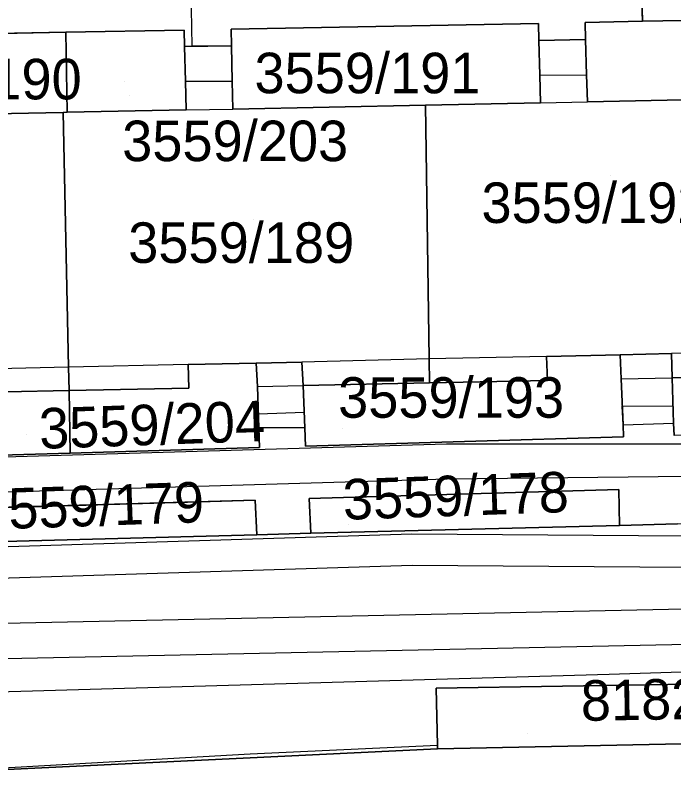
# Model space of a CAD drawing. Extents: x -264070 to -262271, y -1238894 to -1238141.
# Drawn here: x -262601.71 to -262569.19, y -1238359.92 to -1238322.58 of the extents above; entities that cross this region are included whole.
import ezdxf

# ---------------------------------------------------------------- set-up
doc = ezdxf.new("R2010")
doc.units = 0
for name, color, linetype in [('body_kn', 7, 'Continuous'), ('kladpar_druhypozemkov', 7, 'Continuous'), ('kladpar_hranice', 7, 'Continuous'), ('kladpar_parcelnecisla', 7, 'Continuous'), ('kladpar_plochy', 7, 'Continuous'), ('kladpar_sipky', 7, 'Continuous'), ('tarchy_linie', 7, 'Continuous'), ('zappar_hrandruhpozemk', 7, 'Continuous')]:
    doc.layers.add(name, color=color, linetype=linetype)

msp = doc.modelspace()

# ---------------------------------------------------------------- linework, layer by layer
at = {"layer": 'body_kn'}
for p, q in [((-262570.74, -1238322.89), (-262570.74, -1238322.89)), ((-262591.05, -1238323.28), (-262591.05, -1238323.28)), ((-262575.88, -1238322.99), (-262575.88, -1238322.99)), ((-262575.88, -1238322.99), (-262575.88, -1238322.99)), ((-262573.57, -1238322.95), (-262573.57, -1238322.95)), ((-262599.2, -1238323.43), (-262599.2, -1238323.43)), ((-262599.2, -1238323.43), (-262599.2, -1238323.43)), ((-262593.37, -1238323.32), (-262593.37, -1238323.32)), ((-262593.37, -1238323.32), (-262593.37, -1238323.32)), ((-262575.86, -1238323.83), (-262575.86, -1238323.83)), ((-262573.55, -1238323.78), (-262573.55, -1238323.78)), ((-262593.35, -1238324.14), (-262593.35, -1238324.14)), ((-262592.97, -1238324.12), (-262592.97, -1238324.12)), ((-262591.03, -1238324.1), (-262591.03, -1238324.1)), ((-262591.03, -1238324.1), (-262591.03, -1238324.1)), ((-262593.3, -1238325.85), (-262593.3, -1238325.85)), ((-262593.3, -1238325.85), (-262593.3, -1238325.85)), ((-262591, -1238325.85), (-262591, -1238325.85)), ((-262575.81, -1238325.55), (-262575.81, -1238325.55)), ((-262575.81, -1238325.55), (-262575.81, -1238325.55)), ((-262573.5, -1238325.53), (-262573.5, -1238325.53)), ((-262581.45, -1238327.02), (-262581.45, -1238327.02)), ((-262575.77, -1238326.91), (-262575.77, -1238326.91)), ((-262575.77, -1238326.91), (-262575.77, -1238326.91)), ((-262573.46, -1238326.86), (-262573.46, -1238326.86)), ((-262599.33, -1238327.39), (-262599.33, -1238327.39)), ((-262599.14, -1238327.38), (-262599.14, -1238327.38)), ((-262593.26, -1238327.26), (-262593.26, -1238327.26)), ((-262593.26, -1238327.26), (-262593.26, -1238327.26)), ((-262590.97, -1238327.22), (-262590.97, -1238327.22)), ((-262571.85, -1238339.34), (-262571.85, -1238339.34)), ((-262569.31, -1238339.28), (-262569.31, -1238339.28)), ((-262587.56, -1238339.7), (-262587.56, -1238339.7)), ((-262581.27, -1238339.55), (-262581.27, -1238339.55)), ((-262581.27, -1238339.55), (-262581.27, -1238339.55)), ((-262575.48, -1238339.42), (-262575.48, -1238339.42)), ((-262575.48, -1238339.42), (-262575.48, -1238339.42)), ((-262599.07, -1238339.95), (-262599.07, -1238339.95)), ((-262599.07, -1238339.95), (-262599.07, -1238339.95)), ((-262593.17, -1238339.82), (-262593.17, -1238339.82)), ((-262593.17, -1238339.82), (-262593.17, -1238339.82)), ((-262589.81, -1238339.75), (-262589.81, -1238339.75)), ((-262581.26, -1238340.73), (-262581.26, -1238340.73)), ((-262575.43, -1238340.61), (-262575.43, -1238340.61)), ((-262575.43, -1238340.61), (-262575.43, -1238340.61)), ((-262571.79, -1238340.53), (-262571.79, -1238340.53)), ((-262571.79, -1238340.53), (-262571.79, -1238340.53)), ((-262569.28, -1238340.48), (-262569.28, -1238340.48)), ((-262599.04, -1238341.1), (-262599.04, -1238341.1)), ((-262599.04, -1238341.1), (-262599.04, -1238341.1)), ((-262593.13, -1238340.99), (-262593.13, -1238340.99)), ((-262593.13, -1238340.99), (-262593.13, -1238340.99)), ((-262589.75, -1238340.9), (-262589.75, -1238340.9)), ((-262589.75, -1238340.9), (-262589.75, -1238340.9)), ((-262587.49, -1238340.86), (-262587.49, -1238340.86)), ((-262571.74, -1238341.88), (-262571.74, -1238341.88)), ((-262569.24, -1238341.86), (-262569.24, -1238341.86)), ((-262589.7, -1238342.25), (-262589.7, -1238342.25)), ((-262587.44, -1238342.18), (-262587.44, -1238342.18)), ((-262589.68, -1238342.94), (-262589.68, -1238342.94)), ((-262587.41, -1238342.94), (-262587.41, -1238342.94)), ((-262587.41, -1238342.94), (-262587.41, -1238342.94)), ((-262571.7, -1238342.8), (-262571.7, -1238342.8)), ((-262571.7, -1238342.8), (-262571.7, -1238342.8)), ((-262569.21, -1238342.72), (-262569.21, -1238342.72)), ((-262571.68, -1238343.39), (-262571.68, -1238343.39)), ((-262580.42, -1238343.73), (-262580.42, -1238343.73)), ((-262589.64, -1238343.92), (-262589.64, -1238343.92)), ((-262587.37, -1238343.85), (-262587.37, -1238343.85)), ((-262598.99, -1238344.2), (-262598.99, -1238344.2)), ((-262580.38, -1238345.48), (-262580.38, -1238345.48)), ((-262571.91, -1238345.99), (-262571.91, -1238345.99)), ((-262571.91, -1238345.99), (-262571.91, -1238345.99)), ((-262587.2, -1238346.43), (-262587.2, -1238346.43)), ((-262589.86, -1238346.51), (-262589.86, -1238346.51)), ((-262589.86, -1238346.51), (-262589.86, -1238346.51)), ((-262571.88, -1238347.76), (-262571.88, -1238347.76)), ((-262589.78, -1238348.22), (-262589.78, -1238348.22)), ((-262587.12, -1238348.15), (-262587.12, -1238348.15)), ((-262582.13, -1238348.18), (-262582.13, -1238348.18)), ((-262582.11, -1238349.73), (-262582.11, -1238349.73)), ((-262569.46, -1238351.9), (-262569.46, -1238351.9)), ((-262569.3, -1238353.65), (-262569.3, -1238353.65)), ((-262572.39, -1238355.1), (-262572.39, -1238355.1)), ((-262580.92, -1238355.8), (-262580.92, -1238355.8)), ((-262580.92, -1238355.8), (-262580.92, -1238355.8)), ((-262580.86, -1238358.61), (-262580.86, -1238358.61)), ((-262590.1, -1238359.03), (-262590.1, -1238359.03)), ((-262580.86, -1238358.78), (-262580.86, -1238358.78))]:
    msp.add_line(p, q, dxfattribs=at)
at = {"layer": 'kladpar_druhypozemkov'}
for p, q in [((-262584.31, -1238324.81), (-262584.31, -1238324.81)), ((-262596.29, -1238325.86), (-262596.29, -1238325.86)), ((-262572.33, -1238330.49), (-262572.33, -1238330.49)), ((-262589.95, -1238332.67), (-262589.95, -1238332.67)), ((-262593.73, -1238341.97), (-262593.73, -1238341.97)), ((-262585.56, -1238342.99), (-262585.56, -1238342.99)), ((-262601.16, -1238343.29), (-262601.16, -1238343.29)), ((-262585.25, -1238347.72), (-262585.25, -1238347.72)), ((-262576.44, -1238358.05), (-262576.44, -1238358.05))]:
    msp.add_line(p, q, dxfattribs=at)
at = {"layer": 'kladpar_hranice'}
for points in [[(-262532.8, -1238341.78), (-262532.82, -1238340.28), (-262532.95, -1238332.19), (-262533.4, -1238331.31), (-262533.91, -1238330.67), (-262534.86, -1238330.24), (-262536.15, -1238330.22), (-262550.81, -1238330.79), (-262549.59, -1238323.73), (-262556.69, -1238323.9), (-262556.73, -1238322.65), (-262570.74, -1238322.89), (-262570.87, -1238319), (-262530.53, -1238317.95), (-262530.97, -1238301.84), (-262527.97, -1238301.76)], [(-262610.15, -1238319.86), (-262570.87, -1238319), (-262570.74, -1238322.89), (-262573.57, -1238322.95), (-262573.55, -1238323.78), (-262575.86, -1238323.83), (-262575.88, -1238322.99), (-262591.05, -1238323.28), (-262591.03, -1238324.1), (-262593.35, -1238324.14), (-262593.37, -1238323.32), (-262599.2, -1238323.43), (-262608.85, -1238323.62)], [(-262556.73, -1238322.65), (-262556.69, -1238323.9), (-262549.59, -1238323.73), (-262563.1, -1238343.13), (-262569.18, -1238343.32), (-262569.21, -1238342.72), (-262569.28, -1238340.48), (-262562.95, -1238340.35), (-262562.9, -1238339.14), (-262563.22, -1238326.65), (-262573.46, -1238326.86), (-262573.5, -1238325.53), (-262573.55, -1238323.78), (-262573.57, -1238322.95), (-262570.74, -1238322.89), (-262556.73, -1238322.65)], [(-262575.88, -1238322.99), (-262575.86, -1238323.83), (-262575.81, -1238325.55), (-262575.77, -1238326.91), (-262581.45, -1238327.02), (-262590.97, -1238327.22), (-262591, -1238325.85), (-262591.03, -1238324.1), (-262591.05, -1238323.28), (-262575.88, -1238322.99)], [(-262599.2, -1238323.43), (-262599.14, -1238327.38), (-262599.33, -1238327.39), (-262608.74, -1238327.57), (-262608.78, -1238326.13), (-262608.82, -1238324.52), (-262608.85, -1238323.62), (-262599.2, -1238323.43)], [(-262593.37, -1238323.32), (-262593.35, -1238324.14), (-262593.3, -1238325.85), (-262593.26, -1238327.26), (-262599.14, -1238327.38), (-262599.2, -1238323.43), (-262593.37, -1238323.32)], [(-262575.77, -1238326.91), (-262575.81, -1238325.55), (-262575.86, -1238323.83), (-262573.55, -1238323.78), (-262573.5, -1238325.53), (-262573.46, -1238326.86), (-262563.22, -1238326.65), (-262562.9, -1238339.14), (-262562.95, -1238340.35), (-262569.28, -1238340.48), (-262569.31, -1238339.28), (-262571.85, -1238339.34), (-262575.48, -1238339.42), (-262575.43, -1238340.61), (-262581.26, -1238340.73), (-262581.27, -1238339.55), (-262581.45, -1238327.02), (-262575.77, -1238326.91)], [(-262591.03, -1238324.1), (-262591, -1238325.85), (-262590.97, -1238327.22), (-262581.45, -1238327.02), (-262581.27, -1238339.55), (-262581.26, -1238340.73), (-262587.49, -1238340.86), (-262587.56, -1238339.7), (-262589.81, -1238339.75), (-262593.17, -1238339.82), (-262593.13, -1238340.99), (-262599.04, -1238341.1), (-262599.07, -1238339.95), (-262599.33, -1238327.39), (-262599.14, -1238327.38), (-262593.26, -1238327.26), (-262593.3, -1238325.85), (-262593.35, -1238324.14), (-262591.03, -1238324.1)], [(-262611.24, -1238327.62), (-262611.26, -1238326.18), (-262611.29, -1238324.52), (-262608.82, -1238324.52), (-262608.78, -1238326.13), (-262608.74, -1238327.57), (-262599.33, -1238327.39), (-262599.07, -1238339.95), (-262599.04, -1238341.1), (-262605.35, -1238341.24), (-262605.39, -1238340.1), (-262607.79, -1238340.15), (-262611.29, -1238340.23), (-262611.27, -1238341.37), (-262616.93, -1238341.49), (-262616.95, -1238340.35), (-262617.17, -1238327.75), (-262611.24, -1238327.62)], [(-262605.27, -1238344.38), (-262598.99, -1238344.2), (-262589.64, -1238343.92), (-262589.68, -1238342.94), (-262589.75, -1238340.9), (-262589.81, -1238339.75), (-262587.56, -1238339.7), (-262587.49, -1238340.86), (-262587.41, -1238342.94), (-262587.37, -1238343.85), (-262571.68, -1238343.39), (-262571.7, -1238342.8), (-262571.79, -1238340.53), (-262571.85, -1238339.34), (-262569.31, -1238339.28), (-262569.28, -1238340.48), (-262569.21, -1238342.72), (-262569.18, -1238343.32)], [(-262575.43, -1238340.61), (-262575.48, -1238339.42), (-262571.85, -1238339.34), (-262571.79, -1238340.53), (-262571.7, -1238342.8), (-262571.68, -1238343.39), (-262587.37, -1238343.85), (-262587.41, -1238342.94), (-262587.49, -1238340.86), (-262581.26, -1238340.73), (-262575.43, -1238340.61)], [(-262593.13, -1238340.99), (-262593.17, -1238339.82), (-262589.81, -1238339.75), (-262589.75, -1238340.9), (-262589.68, -1238342.94), (-262589.64, -1238343.92), (-262598.99, -1238344.2), (-262599.04, -1238341.1), (-262593.13, -1238340.99)], [(-262599.04, -1238341.1), (-262598.99, -1238344.2), (-262605.27, -1238344.38), (-262605.29, -1238343.28), (-262605.35, -1238341.24), (-262599.04, -1238341.1)], [(-262569.02, -1238347.69), (-262571.88, -1238347.76), (-262571.91, -1238345.99), (-262587.2, -1238346.43), (-262587.12, -1238348.15), (-262589.78, -1238348.22), (-262589.86, -1238346.51), (-262605.45, -1238346.97), (-262605.4, -1238348.63), (-262607.78, -1238348.69), (-262607.82, -1238347.04), (-262623.32, -1238347.49), (-262623.24, -1238349.09), (-262625.66, -1238349.15), (-262625.76, -1238347.56), (-262632.17, -1238347.75), (-262630.9, -1238348.52), (-262629.63, -1238349.26), (-262651.21, -1238349.82)], [(-262571.91, -1238345.99), (-262571.88, -1238347.76), (-262587.12, -1238348.15), (-262587.2, -1238346.43), (-262571.91, -1238345.99)], [(-262734.65, -1238352.52), (-262732.32, -1238352.48), (-262716.88, -1238351.74), (-262714.36, -1238351.62), (-262651.76, -1238349.84), (-262651.21, -1238349.82), (-262629.63, -1238349.26), (-262625.66, -1238349.15), (-262623.24, -1238349.09), (-262607.78, -1238348.69), (-262605.4, -1238348.63), (-262589.78, -1238348.22), (-262587.12, -1238348.15), (-262571.88, -1238347.76), (-262569.02, -1238347.69), (-262532.73, -1238346.75), (-262527.93, -1238346.63)], [(-262589.86, -1238346.51), (-262589.78, -1238348.22), (-262605.4, -1238348.63), (-262605.45, -1238346.97), (-262589.86, -1238346.51)], [(-262529.1, -1238357.96), (-262536.46, -1238358.05), (-262536.49, -1238356.72), (-262536.52, -1238354.95), (-262555.25, -1238355.38), (-262555.24, -1238357.43), (-262555.23, -1238358.33), (-262555.93, -1238358.28), (-262555.95, -1238357.46), (-262555.99, -1238355.39), (-262580.92, -1238355.8), (-262580.86, -1238358.61), (-262580.86, -1238358.78), (-262612.05, -1238360.28)], [(-262580.92, -1238355.8), (-262555.99, -1238355.39), (-262555.95, -1238357.46), (-262555.93, -1238358.28), (-262580.86, -1238358.78), (-262580.86, -1238358.61), (-262580.92, -1238355.8)], [(-262612.05, -1238360.28), (-262580.86, -1238358.78), (-262555.93, -1238358.28), (-262555.23, -1238358.33), (-262555.22, -1238359.77), (-262555.18, -1238361.23)]]:
    msp.add_lwpolyline(points, dxfattribs=at)
at = {"layer": 'kladpar_plochy'}
for p, q in [((-262570.87, -1238319), (-262570.74, -1238322.89)), ((-262570.74, -1238322.89), (-262573.57, -1238322.95)), ((-262575.88, -1238322.99), (-262591.05, -1238323.28)), ((-262591.05, -1238323.28), (-262591.03, -1238324.1)), ((-262575.86, -1238323.83), (-262575.88, -1238322.99)), ((-262573.57, -1238322.95), (-262573.55, -1238323.78)), ((-262599.2, -1238323.43), (-262608.85, -1238323.62)), ((-262593.37, -1238323.32), (-262599.2, -1238323.43)), ((-262593.35, -1238324.14), (-262593.37, -1238323.32)), ((-262573.55, -1238323.78), (-262575.86, -1238323.83)), ((-262591.03, -1238324.1), (-262593.35, -1238324.14)), ((-262571.85, -1238339.34), (-262569.31, -1238339.28)), ((-262571.79, -1238340.53), (-262571.85, -1238339.34)), ((-262569.31, -1238339.28), (-262569.28, -1238340.48)), ((-262589.81, -1238339.75), (-262587.56, -1238339.7)), ((-262587.56, -1238339.7), (-262587.49, -1238340.86)), ((-262589.75, -1238340.9), (-262589.81, -1238339.75)), ((-262571.7, -1238342.8), (-262571.79, -1238340.53)), ((-262569.28, -1238340.48), (-262569.21, -1238342.72)), ((-262589.68, -1238342.94), (-262589.75, -1238340.9)), ((-262587.49, -1238340.86), (-262587.41, -1238342.94)), ((-262589.64, -1238343.92), (-262589.68, -1238342.94)), ((-262587.41, -1238342.94), (-262587.37, -1238343.85)), ((-262571.68, -1238343.39), (-262571.7, -1238342.8)), ((-262569.21, -1238342.72), (-262569.18, -1238343.32)), ((-262587.37, -1238343.85), (-262571.68, -1238343.39)), ((-262598.99, -1238344.2), (-262589.64, -1238343.92)), ((-262605.27, -1238344.38), (-262598.99, -1238344.2)), ((-262571.91, -1238345.99), (-262587.2, -1238346.43)), ((-262571.88, -1238347.76), (-262571.91, -1238345.99)), ((-262587.2, -1238346.43), (-262587.12, -1238348.15)), ((-262589.86, -1238346.51), (-262605.45, -1238346.97)), ((-262589.78, -1238348.22), (-262589.86, -1238346.51)), ((-262569.02, -1238347.69), (-262571.88, -1238347.76)), ((-262587.12, -1238348.15), (-262589.78, -1238348.22))]:
    msp.add_line(p, q, dxfattribs=at)
for points in [[(-262528.07, -1238343.63), (-262529.75, -1238343.67), (-262529.79, -1238341.72), (-262532.8, -1238341.78), (-262532.82, -1238340.28), (-262532.95, -1238332.19), (-262533.4, -1238331.31), (-262533.91, -1238330.67), (-262534.86, -1238330.24), (-262536.15, -1238330.22), (-262550.81, -1238330.79), (-262549.59, -1238323.73), (-262556.69, -1238323.9), (-262556.73, -1238322.65), (-262570.74, -1238322.89), (-262570.87, -1238319), (-262530.53, -1238317.95), (-262530.97, -1238301.84), (-262527.97, -1238301.76)], [(-262797.05, -1238353.67), (-262780.13, -1238353.36), (-262771.49, -1238353.2), (-262768.53, -1238353.14), (-262753.47, -1238352.87), (-262750.57, -1238352.82), (-262734.65, -1238352.52), (-262732.32, -1238352.48), (-262716.88, -1238351.74), (-262714.36, -1238351.62), (-262651.76, -1238349.84), (-262651.21, -1238349.82), (-262629.63, -1238349.26), (-262625.66, -1238349.15), (-262623.24, -1238349.09), (-262607.78, -1238348.69), (-262605.4, -1238348.63), (-262589.78, -1238348.22), (-262587.12, -1238348.15), (-262571.88, -1238347.76), (-262569.02, -1238347.69), (-262532.73, -1238346.75), (-262527.93, -1238346.63)], [(-262529.1, -1238357.96), (-262536.46, -1238358.05), (-262536.49, -1238356.72), (-262536.52, -1238354.95), (-262555.25, -1238355.38), (-262555.24, -1238357.43), (-262555.23, -1238358.33), (-262555.93, -1238358.28), (-262555.95, -1238357.46), (-262555.99, -1238355.39), (-262580.92, -1238355.8), (-262580.86, -1238358.61), (-262580.86, -1238358.78), (-262612.05, -1238360.28)], [(-262612.05, -1238360.28), (-262580.86, -1238358.78), (-262555.93, -1238358.28), (-262555.23, -1238358.33), (-262555.22, -1238359.77), (-262555.18, -1238361.23)]]:
    msp.add_lwpolyline(points, dxfattribs=at)
for points in [[(-262556.73, -1238322.65), (-262556.69, -1238323.9), (-262549.59, -1238323.73), (-262563.1, -1238343.13), (-262569.18, -1238343.32), (-262569.21, -1238342.72), (-262569.28, -1238340.48), (-262562.95, -1238340.35), (-262562.9, -1238339.14), (-262563.22, -1238326.65), (-262573.46, -1238326.86), (-262573.5, -1238325.53), (-262573.55, -1238323.78), (-262573.57, -1238322.95), (-262570.74, -1238322.89)], [(-262575.88, -1238322.99), (-262575.86, -1238323.83), (-262575.81, -1238325.55), (-262575.77, -1238326.91), (-262581.45, -1238327.02), (-262590.97, -1238327.22), (-262591, -1238325.85), (-262591.03, -1238324.1), (-262591.05, -1238323.28)], [(-262599.2, -1238323.43), (-262599.14, -1238327.38), (-262599.33, -1238327.39), (-262608.74, -1238327.57), (-262608.78, -1238326.13), (-262608.82, -1238324.52), (-262608.85, -1238323.62)], [(-262593.37, -1238323.32), (-262593.35, -1238324.14), (-262593.3, -1238325.85), (-262593.26, -1238327.26), (-262599.14, -1238327.38), (-262599.2, -1238323.43)], [(-262575.77, -1238326.91), (-262575.81, -1238325.55), (-262575.86, -1238323.83), (-262573.55, -1238323.78), (-262573.5, -1238325.53), (-262573.46, -1238326.86), (-262563.22, -1238326.65), (-262562.9, -1238339.14), (-262562.95, -1238340.35), (-262569.28, -1238340.48), (-262569.31, -1238339.28), (-262571.85, -1238339.34), (-262575.48, -1238339.42), (-262575.43, -1238340.61), (-262581.26, -1238340.73), (-262581.27, -1238339.55), (-262581.45, -1238327.02)], [(-262591.03, -1238324.1), (-262591, -1238325.85), (-262590.97, -1238327.22), (-262581.45, -1238327.02), (-262581.27, -1238339.55), (-262581.26, -1238340.73), (-262587.49, -1238340.86), (-262587.56, -1238339.7), (-262589.81, -1238339.75), (-262593.17, -1238339.82), (-262593.13, -1238340.99), (-262599.04, -1238341.1), (-262599.07, -1238339.95), (-262599.33, -1238327.39), (-262599.14, -1238327.38), (-262593.26, -1238327.26), (-262593.3, -1238325.85), (-262593.35, -1238324.14)], [(-262611.24, -1238327.62), (-262611.26, -1238326.18), (-262611.29, -1238324.52), (-262608.82, -1238324.52), (-262608.78, -1238326.13), (-262608.74, -1238327.57), (-262599.33, -1238327.39), (-262599.07, -1238339.95), (-262599.04, -1238341.1), (-262605.35, -1238341.24), (-262605.39, -1238340.1), (-262607.79, -1238340.15), (-262611.29, -1238340.23), (-262611.27, -1238341.37), (-262616.93, -1238341.49), (-262616.95, -1238340.35), (-262617.17, -1238327.75)], [(-262575.43, -1238340.61), (-262575.48, -1238339.42), (-262571.85, -1238339.34), (-262571.79, -1238340.53), (-262571.7, -1238342.8), (-262571.68, -1238343.39), (-262587.37, -1238343.85), (-262587.41, -1238342.94), (-262587.49, -1238340.86), (-262581.26, -1238340.73)], [(-262593.13, -1238340.99), (-262593.17, -1238339.82), (-262589.81, -1238339.75), (-262589.75, -1238340.9), (-262589.68, -1238342.94), (-262589.64, -1238343.92), (-262598.99, -1238344.2), (-262599.04, -1238341.1)], [(-262599.04, -1238341.1), (-262598.99, -1238344.2), (-262605.27, -1238344.38), (-262605.29, -1238343.28), (-262605.35, -1238341.24)], [(-262571.91, -1238345.99), (-262571.88, -1238347.76), (-262587.12, -1238348.15), (-262587.2, -1238346.43)], [(-262589.86, -1238346.51), (-262589.78, -1238348.22), (-262605.4, -1238348.63), (-262605.45, -1238346.97)], [(-262580.92, -1238355.8), (-262555.99, -1238355.39), (-262555.95, -1238357.46), (-262555.93, -1238358.28), (-262580.86, -1238358.78), (-262580.86, -1238358.61)]]:
    msp.add_lwpolyline(points, close=True, dxfattribs=at)
at = {"layer": 'kladpar_sipky'}
msp.add_line((-262596.06, -1238326.54), (-262596.06, -1238326.54), dxfattribs=at)
at = {"layer": 'tarchy_linie'}
for points in [[(-262593.06, -1238319.49), (-262591.41, -1238319.45), (-262589.76, -1238319.41), (-262589.74, -1238320.93), (-262579.67, -1238320.78), (-262579.72, -1238319.19), (-262577.97, -1238319.16), (-262576.22, -1238319.12), (-262576.21, -1238319.29), (-262570.86, -1238319.24), (-262570.8, -1238321), (-262570.76, -1238322.28), (-262570.74, -1238322.89), (-262573.57, -1238322.95), (-262573.55, -1238323.78), (-262575.86, -1238323.83), (-262575.88, -1238322.99), (-262591.05, -1238323.28), (-262591.03, -1238324.1), (-262592.97, -1238324.12), (-262593.06, -1238319.49)], [(-262605.27, -1238344.38), (-262598.99, -1238344.2), (-262589.64, -1238343.92), (-262589.68, -1238342.94), (-262589.7, -1238342.25), (-262587.44, -1238342.18), (-262587.41, -1238342.94), (-262587.37, -1238343.85), (-262571.68, -1238343.39), (-262571.7, -1238342.8), (-262571.74, -1238341.88), (-262569.24, -1238341.86), (-262569.21, -1238342.72), (-262569.18, -1238343.32)], [(-262879.36, -1238352.78), (-262832, -1238350.33), (-262782.2, -1238349.05), (-262732.38, -1238348.15), (-262687.56, -1238346.97), (-262676.12, -1238346.24), (-262630.21, -1238345.2), (-262580.42, -1238343.73), (-262555.82, -1238343.74), (-262532.87, -1238343.21)], [(-262532.76, -1238344.95), (-262580.38, -1238345.48), (-262630.16, -1238346.95), (-262676.05, -1238347.94)], [(-262915.67, -1238357.53), (-262827.35, -1238355.25), (-262717.55, -1238352.07), (-262612.02, -1238349.11), (-262582.13, -1238348.18), (-262523.92, -1238348.6), (-262527.18, -1238346.61), (-262526.75, -1238346.6), (-262525.01, -1238346.49), (-262524.28, -1238346.33), (-262523.39, -1238346.14), (-262523.44, -1238346.84), (-262523.58, -1238348.81), (-262523.63, -1238349.52), (-262523.67, -1238350.15), (-262523.75, -1238351.27), (-262523.88, -1238353.02), (-262569.3, -1238353.65), (-262620.18, -1238354.72), (-262670.86, -1238355.99), (-262721.99, -1238357.34), (-262772.67, -1238358.51), (-262811.72, -1238360.02)], [(-262916.13, -1238359.08), (-262827.31, -1238356.8), (-262717.51, -1238353.62), (-262611.98, -1238350.66), (-262582.11, -1238349.73), (-262523.67, -1238350.15)], [(-262916.76, -1238361.2), (-262874.25, -1238359.92), (-262823.54, -1238358.51), (-262811.77, -1238358.32), (-262772.72, -1238356.81), (-262722.03, -1238355.64), (-262670.9, -1238354.24), (-262620.22, -1238352.97), (-262569.46, -1238351.9), (-262523.75, -1238351.27)]]:
    msp.add_lwpolyline(points, dxfattribs=at)
at = {"layer": 'zappar_hrandruhpozemk'}
for p, q in [((-262593.3, -1238325.85), (-262591, -1238325.85)), ((-262575.81, -1238325.55), (-262573.5, -1238325.53)), ((-262575.77, -1238326.91), (-262573.46, -1238326.86)), ((-262593.26, -1238327.26), (-262590.97, -1238327.22)), ((-262562.9, -1238339.14), (-262569.31, -1238339.28)), ((-262581.27, -1238339.55), (-262587.56, -1238339.7)), ((-262575.48, -1238339.42), (-262581.27, -1238339.55)), ((-262599.07, -1238339.95), (-262605.39, -1238340.1)), ((-262593.17, -1238339.82), (-262599.07, -1238339.95)), ((-262571.79, -1238340.53), (-262569.28, -1238340.48)), ((-262589.75, -1238340.9), (-262587.49, -1238340.86)), ((-262587.41, -1238342.94), (-262589.68, -1238342.94)), ((-262571.7, -1238342.8), (-262569.21, -1238342.72)), ((-262572.39, -1238355.1), (-262523.92, -1238353.62)), ((-262590.1, -1238359.03), (-262580.86, -1238358.61)), ((-262612.05, -1238360.28), (-262590.1, -1238359.03))]:
    msp.add_line(p, q, dxfattribs=at)
msp.add_lwpolyline([(-262742.04, -1238360.21), (-262650.98, -1238357.37), (-262572.39, -1238355.1)], dxfattribs=at)

# ---------------------------------------------------------------- texts
at = {"layer": 'kladpar_parcelnecisla'}
for s, p in [('3559/191', (-262589.896, -1238326.44)), ('3559/190', (-262609.577, -1238326.74)), ('3559/203', (-262596.425, -1238329.79)), ('3559/192', (-262578.692, -1238332.84)), ('3559/189', (-262596.127, -1238334.81)), ('3559/193', (-262585.767, -1238342.45))]:
    msp.add_text(s, height=2, dxfattribs=at).set_placement(p)
for s, rotation, p in [('3559/204', 2, (-262600.494, -1238343.987)), ('3559/178', 2, (-262585.503, -1238347.488)), ('3559/179', 2, (-262603.499, -1238347.987)), ('8182/6', 1, (-262573.772, -1238357.41))]:
    msp.add_text(s, height=2, rotation=rotation, dxfattribs=at).set_placement(p)

doc.saveas('drawing.dxf')
